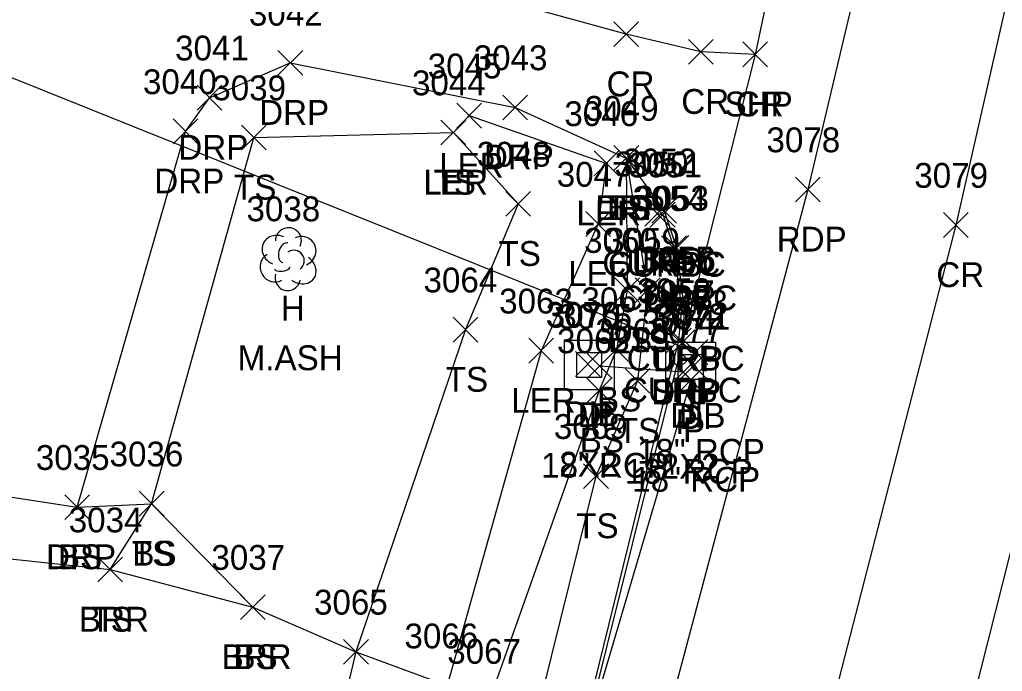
# Model space of a CAD drawing. Extents: x 1462089 to 1464015, y 730534 to 736144.
# Drawn here: x 1463059.8 to 1463139, y 733184.7 to 733237.2 of the extents above; entities that cross this region are included whole.
import ezdxf

# ---------------------------------------------------------------- set-up
doc = ezdxf.new("R2010")
doc.units = 0
for name, color, linetype in [('D_A', 7, 'Continuous'), ('D_C', 7, 'Continuous'), ('D_I', 7, 'Continuous'), ('D_TIC', 7, 'Continuous'), ('DCP', 7, 'Continuous'), ('DS', 7, 'Continuous'), ('L_A', 7, 'Continuous'), ('L_C', 7, 'Continuous'), ('L_I', 7, 'Continuous'), ('L_TIC', 7, 'Continuous'), ('LABL', 7, 'Continuous'), ('LARO', 7, 'Continuous'), ('LELB', 7, 'Continuous'), ('LTD', 7, 'Continuous'), ('P_A', 7, 'Continuous'), ('P_I', 7, 'Continuous'), ('P_TIC', 7, 'Continuous'), ('PET', 7, 'Continuous'), ('PRC', 7, 'Continuous'), ('PSP', 7, 'Continuous'), ('R_A', 7, 'Continuous'), ('R_I', 7, 'Continuous'), ('R_TIC', 7, 'Continuous'), ('RC', 7, 'Continuous'), ('RDP', 7, 'Continuous')]:
    doc.layers.add(name, color=color, linetype=linetype)

msp = doc.modelspace()

# ---------------------------------------------------------------- linework, layer by layer
at = {"layer": 'D_TIC'}
for points in [[(1463113.292, 733209.462), (1463115.292, 733211.462)], [(1463115.292, 733209.462), (1463113.292, 733211.462)], [(1463104.606, 733208.497), (1463106.606, 733210.497)], [(1463106.606, 733208.497), (1463104.606, 733210.497)], [(1463105.561, 733208.336), (1463107.561, 733210.336)], [(1463107.561, 733208.336), (1463105.561, 733210.336)], [(1463113.15, 733208.365), (1463115.15, 733210.365)], [(1463115.15, 733208.365), (1463113.15, 733210.365)], [(1463112.313, 733207.848), (1463114.313, 733209.848)], [(1463114.313, 733207.848), (1463112.313, 733209.848)], [(1463112.912, 733207.208), (1463114.912, 733209.208)], [(1463114.912, 733207.208), (1463112.912, 733209.208)]]:
    msp.add_lwpolyline(points, dxfattribs=at)
at = {"layer": 'DCP'}
for points in [[(1463030.429, 733244.12), (1463114.292, 733210.462)], [(1463113.313, 733208.848), (1463106.561, 733209.336)], [(1463113.912, 733208.208), (1463020.766, 732893.279)]]:
    msp.add_lwpolyline(points, dxfattribs=at)
at = {"layer": 'DS'}
for p, q in [((1463103.723, 733211.421), (1463107.723, 733211.421)), ((1463103.723, 733207.421), (1463103.723, 733211.421)), ((1463107.723, 733211.421), (1463107.723, 733207.421)), ((1463111.905, 733211.255), (1463115.905, 733211.255)), ((1463111.905, 733207.255), (1463111.905, 733211.255)), ((1463115.905, 733211.255), (1463115.905, 733207.255)), ((1463104.723, 733208.421), (1463104.723, 733210.421)), ((1463104.723, 733210.421), (1463106.723, 733210.421)), ((1463106.723, 733210.421), (1463106.723, 733208.421)), ((1463112.905, 733208.255), (1463112.905, 733210.255)), ((1463112.905, 733210.255), (1463114.905, 733210.255)), ((1463114.905, 733210.255), (1463114.905, 733208.255)), ((1463105.728, 733209.422), (1463105.728, 733209.422)), ((1463105.728, 733209.422), (1463105.728, 733209.422)), ((1463113.91, 733209.256), (1463113.91, 733209.256)), ((1463113.91, 733209.256), (1463113.91, 733209.256)), ((1463106.723, 733208.421), (1463104.723, 733208.421)), ((1463114.905, 733208.255), (1463112.905, 733208.255)), ((1463107.723, 733207.421), (1463103.723, 733207.421)), ((1463115.905, 733207.255), (1463111.905, 733207.255))]:
    msp.add_line(p, q, dxfattribs=at)
at = {"layer": 'L_TIC'}
for points in [[(1463095.033, 733228.515), (1463097.033, 733230.515)], [(1463097.033, 733228.515), (1463095.033, 733230.515)], [(1463093.762, 733227.152), (1463095.762, 733229.152)], [(1463095.762, 733227.152), (1463093.762, 733229.152)], [(1463093.762, 733227.152), (1463095.762, 733229.152)], [(1463095.762, 733227.152), (1463093.762, 733229.152)], [(1463077.663, 733226.75), (1463079.663, 733228.75)], [(1463079.663, 733226.75), (1463077.663, 733228.75)], [(1463107.712, 733225.095), (1463109.712, 733227.095)], [(1463109.712, 733225.095), (1463107.712, 733227.095)], [(1463107.712, 733225.095), (1463109.712, 733227.095)], [(1463109.712, 733225.095), (1463107.712, 733227.095)], [(1463106.108, 733224.669), (1463108.108, 733226.669)], [(1463108.108, 733224.669), (1463106.108, 733226.669)], [(1463098.993, 733221.403), (1463100.993, 733223.403)], [(1463100.993, 733221.403), (1463098.993, 733223.403)], [(1463105.44, 733219.787), (1463107.44, 733221.787)], [(1463107.44, 733219.787), (1463105.44, 733221.787)], [(1463107.784, 733214.454), (1463109.784, 733216.454)], [(1463109.784, 733214.454), (1463107.784, 733216.454)], [(1463109.436, 733214.453), (1463111.436, 733216.453)], [(1463111.436, 733214.453), (1463109.436, 733216.453)], [(1463094.741, 733211.266), (1463096.741, 733213.266)], [(1463096.741, 733211.266), (1463094.741, 733213.266)], [(1463100.841, 733209.568), (1463102.841, 733211.568)], [(1463102.841, 733209.568), (1463100.841, 733211.568)], [(1463106.913, 733209.669), (1463108.913, 733211.669)], [(1463108.913, 733209.669), (1463106.913, 733211.669)], [(1463108.61, 733207.142), (1463110.61, 733209.142)], [(1463110.61, 733207.142), (1463108.61, 733209.142)], [(1463105.517, 733206.368), (1463107.517, 733208.368)], [(1463107.517, 733206.368), (1463105.517, 733208.368)], [(1463105.265, 733199.459), (1463107.265, 733201.459)], [(1463107.265, 733199.459), (1463105.265, 733201.459)], [(1463069.426, 733197.242), (1463071.426, 733199.242)], [(1463071.426, 733197.242), (1463069.426, 733199.242)], [(1463069.426, 733197.242), (1463071.426, 733199.242)], [(1463071.426, 733197.242), (1463069.426, 733199.242)], [(1463063.422, 733196.962), (1463065.422, 733198.962)], [(1463065.422, 733196.962), (1463063.422, 733198.962)], [(1463066.072, 733191.93), (1463068.072, 733193.93)], [(1463068.072, 733191.93), (1463066.072, 733193.93)], [(1463066.072, 733191.93), (1463068.072, 733193.93)], [(1463068.072, 733191.93), (1463066.072, 733193.93)], [(1463077.582, 733188.909), (1463079.582, 733190.909)], [(1463079.582, 733188.909), (1463077.582, 733190.909)], [(1463077.582, 733188.909), (1463079.582, 733190.909)], [(1463079.582, 733188.909), (1463077.582, 733190.909)], [(1463085.907, 733185.301), (1463087.907, 733187.301)], [(1463087.907, 733185.301), (1463085.907, 733187.301)], [(1463085.907, 733185.301), (1463087.907, 733187.301)], [(1463087.907, 733185.301), (1463085.907, 733187.301)]]:
    msp.add_lwpolyline(points, dxfattribs=at)
at = {"layer": 'LABL'}
msp.add_lwpolyline([(1463052.447, 733194.496), (1463067.072, 733192.93), (1463078.582, 733189.909), (1463086.907, 733186.301), (1463094.259, 733183.581), (1463092.108, 733172.762), (1463083.334, 733140.42), (1463080.341, 733131.515), (1463076.284, 733126.395), (1463067.395, 733109.858), (1463045.394, 733071.47), (1463024.958, 733052.891)], dxfattribs=at)
at = {"layer": 'LARO'}
msp.add_lwpolyline([(1463094.762, 733228.152), (1463096.033, 733229.515), (1463107.108, 733225.669), (1463106.44, 733220.787), (1463101.841, 733210.568), (1463094.259, 733183.581), (1463093.234, 733172.664), (1463084.959, 733140.715), (1463082.497, 733130.849), (1463075.102, 733107.4), (1463060.706, 733062.181), (1463041.425, 733003.632), (1463027.295, 732956.249), (1463020.696, 732939.68), (1463009.719, 732922.589), (1463000.799, 732913.835)], dxfattribs=at)
at = {"layer": 'LELB'}
for points in [[(1463067.072, 733192.93), (1463070.426, 733198.242), (1463078.663, 733227.75), (1463094.762, 733228.152), (1463099.993, 733222.403), (1463095.741, 733212.266), (1463086.907, 733186.301), (1463084.26, 733175.207), (1463078.193, 733140.321), (1463061.256, 733133.548), (1463056.171, 733129.908), (1463054.782, 733128.225), (1463056.002, 733122.823), (1463058.279, 733122.507), (1463065.523, 733123.029), (1463076.284, 733126.395), (1463069.526, 733109.401), (1463055.631, 733063.213), (1463034.634, 733001.948)], [(1463108.712, 733226.095), (1463108.784, 733215.454), (1463107.913, 733210.669), (1463106.517, 733207.368), (1463097.654, 733182.341), (1463096.327, 733171.823), (1463062.968, 733061.463), (1463044.31, 733003.118), (1463029.331, 732955.277), (1463018.109, 732921.023), (1463012.519, 732895.454), (1463002.138, 732868.555), (1462989.945, 732828.368), (1462974.138, 732778.166), (1462962.051, 732738.86), (1462942.093, 732684.704)], [(1463108.712, 733226.095), (1463110.436, 733215.453), (1463109.61, 733208.142), (1463106.265, 733200.459), (1463099.076, 733171.499), (1463080.202, 733104.808), (1463066.068, 733061.121), (1463047.437, 733002.3), (1463031.887, 732954.264), (1463021.288, 732920.451), (1463016.036, 732893.813), (1463006.161, 732867.271), (1462993.391, 732826.963), (1462975.902, 732776.471), (1462964.589, 732738.298), (1462945.297, 732683.439)], [(1463064.422, 733197.962), (1463070.426, 733198.242), (1463078.582, 733189.909)]]:
    msp.add_lwpolyline(points, dxfattribs=at)
at = {"layer": 'LTD'}
msp.add_line((1463081.413, 733218.001), (1463081.413, 733218.001), dxfattribs=at)
msp.add_line((1463081.413, 733218.001), (1463081.413, 733218.001), dxfattribs=at)
msp.add_arc((1463081.46, 733219.435), 1.047, 335.52715, 180.95627, dxfattribs=at)
for centre, major_axis, ratio, start_param, end_param in [((1463080.621, 733218.667), (1.21, -0.512), 0.895232, 1.570796, 4.712389), ((1463082.455, 733218.584), (-1.141, -0.483), 0.949671, 1.570796, 4.712389), ((1463081.205, 733218.459), (-0.208, -0.792), 0.645439, 3.141593, 6.283185), ((1463080.33, 733217.292), (0.584, -1.042), 0.959034, 3.141593, 6.283185), ((1463081.913, 733217.834), (-0.5, 0.667), 0.989748, 3.141593, 6.283185), ((1463082.413, 733217.168), (-1.09, 0.792), 0.841452, 1.570796, 4.712389), ((1463080.955, 733217.251), (-0.625, -0.083), 0.423636, 0, 3.141593), ((1463081.413, 733216.501), (0.265, 1.061), 0.942809, 1.570796, 4.712389)]:
    msp.add_ellipse(centre, major_axis=major_axis, ratio=ratio, start_param=start_param, end_param=end_param, dxfattribs=at)
at = {"layer": 'P_TIC'}
for points in [[(1463107.694, 733235.073), (1463109.694, 733237.073)], [(1463109.694, 733235.073), (1463107.694, 733237.073)], [(1463113.717, 733233.656), (1463115.717, 733235.656)], [(1463115.717, 733233.656), (1463113.717, 733235.656)], [(1463118.109, 733233.451), (1463120.109, 733235.451)], [(1463120.109, 733233.451), (1463118.109, 733235.451)], [(1463118.109, 733233.451), (1463120.109, 733235.451)], [(1463120.109, 733233.451), (1463118.109, 733235.451)], [(1463122.357, 733222.563), (1463124.357, 733224.563)], [(1463124.357, 733222.563), (1463122.357, 733224.563)], [(1463134.288, 733219.7), (1463136.288, 733221.7)], [(1463136.288, 733219.7), (1463134.288, 733221.7)], [(1463112.239, 733210.25), (1463114.239, 733212.25)], [(1463114.239, 733210.25), (1463112.239, 733212.25)]]:
    msp.add_lwpolyline(points, dxfattribs=at)
at = {"layer": 'PET'}
msp.add_lwpolyline([(1463162.643, 733438.248), (1463155.292, 733389.186), (1463147.906, 733342.629), (1463141.509, 733306.47), (1463132.057, 733260.296), (1463123.357, 733223.563), (1463108.711, 733168.538), (1463089.871, 733101.559), (1463076.274, 733055.88), (1463056.848, 732997.038), (1463043.716, 732952.003), (1463030.352, 732910.945), (1463015.802, 732864.486), (1463002.528, 732823.317), (1462986.534, 732773.324), (1462974.36, 732735.003), (1462957.209, 732680.823)], dxfattribs=at)
at = {"layer": 'PRC'}
for points in [[(1463173.047, 733431.971), (1463166.537, 733387.928), (1463158.949, 733340.731), (1463152.255, 733304.548), (1463143.593, 733257.278), (1463135.288, 733220.7), (1463120.899, 733164.909), (1463101.363, 733098.435), (1463088.621, 733051.159), (1463070.001, 732996.411), (1463055.285, 732948.064), (1463043.074, 732909.007), (1463027.36, 732860.417), (1463013.906, 732819.272), (1462999.18, 732769.255), (1462985.716, 732731.928), (1462969.444, 732677.267)], [(1463184.256, 733428.992), (1463177.497, 733386.208), (1463169.424, 733335.001), (1463162.872, 733301.128), (1463154.541, 733254.523), (1463145.288, 733216.479), (1463131.667, 733162.646), (1463112.818, 733093.24), (1463099.084, 733044.738), (1463082.496, 732993.09), (1463066.926, 732944.788), (1463054.224, 732905.139), (1463038.504, 732856.129), (1463025.084, 732814.554), (1463009.903, 732766.247), (1462997.491, 732727.734), (1462980.345, 732670.554), (1462968.817, 732637.254), (1462956.141, 732592.493), (1462943.226, 732555.631), (1462933.854, 732526.131), (1462921.414, 732485.157), (1462905.691, 732440.942), (1462895.983, 732404.526)], [(1463119.109, 733234.451), (1463114.717, 733234.656), (1463108.694, 733236.073), (1463084.894, 733242.598), (1463070.656, 733244.798), (1463051.533, 733245.517)]]:
    msp.add_lwpolyline(points, dxfattribs=at)
at = {"layer": 'PSP'}
msp.add_lwpolyline([(1463155.465, 733437.103), (1463151.689, 733409.079), (1463149.004, 733391.934), (1463141.96, 733349.085), (1463135.177, 733308.49), (1463125.927, 733264.089), (1463122.72, 733251.489), (1463119.109, 733234.451), (1463113.239, 733211.25), (1463103.077, 733170.516), (1463084.783, 733103.688), (1463070.661, 733057.939), (1463052.859, 733000.448), (1463038.278, 732952.982), (1463025.309, 732912.144), (1463010.737, 732866.349), (1462997.435, 732825.46), (1462981.203, 732774.911), (1462968.734, 732736.5), (1462951.614, 732681.876)], dxfattribs=at)
at = {"layer": 'R_TIC'}
for points in [[(1463080.608, 733232.77), (1463082.608, 733234.77)], [(1463082.608, 733232.77), (1463080.608, 733234.77)], [(1463074.087, 733229.962), (1463076.087, 733231.962)], [(1463076.087, 733229.962), (1463074.087, 733231.962)], [(1463098.74, 733229.176), (1463100.74, 733231.176)], [(1463100.74, 733229.176), (1463098.74, 733231.176)], [(1463072.15, 733227.246), (1463074.15, 733229.246)], [(1463074.15, 733227.246), (1463072.15, 733229.246)], [(1463107.712, 733225.095), (1463109.712, 733227.095)], [(1463109.712, 733225.095), (1463107.712, 733227.095)], [(1463110.773, 733220.854), (1463112.773, 733222.854)], [(1463112.773, 733220.854), (1463110.773, 733222.854)], [(1463110.199, 733220.619), (1463112.199, 733222.619)], [(1463112.199, 733220.619), (1463110.199, 733222.619)], [(1463110.648, 733220.535), (1463112.648, 733222.535)], [(1463112.648, 733220.535), (1463110.648, 733222.535)], [(1463111.556, 733217.826), (1463113.556, 733219.826)], [(1463113.556, 733217.826), (1463111.556, 733219.826)], [(1463111.769, 733217.858), (1463113.769, 733219.858)], [(1463113.769, 733217.858), (1463111.769, 733219.858)], [(1463112.165, 733212.963), (1463114.165, 733214.963)], [(1463114.165, 733212.963), (1463112.165, 733214.963)], [(1463112.384, 733212.906), (1463114.384, 733214.906)], [(1463114.384, 733212.906), (1463112.384, 733214.906)], [(1463111.933, 733210.396), (1463113.933, 733212.396)], [(1463113.933, 733210.396), (1463111.933, 733212.396)], [(1463112.239, 733210.25), (1463114.239, 733212.25)], [(1463114.239, 733210.25), (1463112.239, 733212.25)], [(1463063.422, 733196.962), (1463065.422, 733198.962)], [(1463065.422, 733196.962), (1463063.422, 733198.962)]]:
    msp.add_lwpolyline(points, dxfattribs=at)
at = {"layer": 'RC'}
msp.add_lwpolyline([(1463111.199, 733221.619), (1463111.648, 733221.535), (1463112.556, 733218.826), (1463113.165, 733213.963), (1463112.933, 733211.396), (1463102.858, 733170.54), (1463084.321, 733103.793), (1463070.499, 733057.913), (1463052.685, 733000.478), (1463038.078, 732953.168), (1463025.197, 732912.251), (1463010.504, 732866.429), (1462997.215, 732825.499), (1462981.059, 732775.172), (1462968.496, 732736.533), (1462951.35, 732681.835)], dxfattribs=at)
at = {"layer": 'RDP'}
msp.add_lwpolyline([(1463053.379, 733199.64), (1463064.422, 733197.962), (1463073.15, 733228.246), (1463075.087, 733230.962), (1463081.608, 733233.77), (1463099.74, 733230.176), (1463108.712, 733226.095), (1463111.773, 733221.854), (1463112.769, 733218.858), (1463113.384, 733213.906), (1463113.239, 733211.25)], dxfattribs=at)

# ---------------------------------------------------------------- texts
at = {"layer": 'D_A'}
for s, p in [('P', (1463113.67, 733205.462)), ('DIB', (1463103.709, 733204.497)), ('DI', (1463104.783, 733204.422)), ('P', (1463105.939, 733204.336)), ('DIB', (1463112.252, 733204.365)), ('DI', (1463112.965, 733204.256)), ('P', (1463112.691, 733203.848)), ('P', (1463113.29, 733203.208))]:
    msp.add_text(s, height=2, dxfattribs=at).set_placement(p)
at = {"layer": 'D_C'}
for s, p in [('18" RCP', (1463109.576, 733201.462)), ('18" RCP', (1463101.845, 733200.336)), ('2X2', (1463103.303, 733200.422)), ('2X2', (1463111.485, 733200.256)), ('18" RCP', (1463108.596, 733199.848)), ('18" RCP', (1463109.196, 733199.208))]:
    msp.add_text(s, height=2, dxfattribs=at).set_placement(p)
at = {"layer": 'D_I'}
for s, p in [('3073', (1463110.953, 733213.462)), ('3076', (1463102.213, 733212.497)), ('3070', (1463102.303, 733212.422)), ('3075', (1463103.223, 733212.336)), ('3072', (1463110.811, 733212.365)), ('3071', (1463111.139, 733212.256)), ('3074', (1463109.974, 733211.848)), ('3077', (1463110.574, 733211.208))]:
    msp.add_text(s, height=2, dxfattribs=at).set_placement(p)
at = {"layer": 'L_A'}
for s, p in [('LER', (1463093.616, 733224.515)), ('LER', (1463092.345, 733223.152)), ('TS', (1463093.172, 733223.152)), ('TS', (1463077.073, 733222.75)), ('TS', (1463107.122, 733221.095)), ('BS', (1463107.153, 733221.095)), ('LER', (1463104.691, 733220.669)), ('TS', (1463098.403, 733217.403)), ('LER', (1463104.023, 733215.787)), ('H', (1463080.846, 733213.001)), ('BS', (1463107.225, 733210.454)), ('TS', (1463108.845, 733210.453)), ('TS', (1463094.15, 733207.266)), ('LER', (1463099.424, 733205.568)), ('BS', (1463106.354, 733205.669)), ('TS', (1463108.019, 733203.142)), ('BS', (1463104.958, 733202.368)), ('TS', (1463104.674, 733195.459)), ('TS', (1463068.835, 733193.242)), ('BS', (1463068.867, 733193.242)), ('BS', (1463062.863, 733192.962)), ('BRR', (1463064.56, 733187.93)), ('TS', (1463065.482, 733187.93)), ('BRR', (1463076.07, 733184.909)), ('BS', (1463077.023, 733184.909))]:
    msp.add_text(s, height=2, dxfattribs=at).set_placement(p)
at = {"layer": 'L_C'}
msp.add_text('M.ASH', height=2, dxfattribs=at).set_placement((1463077.366, 733209.001))
at = {"layer": 'L_I'}
for s, p in [('3045', (1463092.694, 733232.515)), ('3044', (1463091.424, 733231.152)), ('3044', (1463091.424, 733231.152)), ('3039', (1463075.317, 733230.75)), ('3049', (1463105.366, 733229.095)), ('3049', (1463105.366, 733229.095)), ('3046', (1463103.714, 733228.669)), ('3048', (1463096.655, 733225.403)), ('3047', (1463103.101, 733223.787)), ('3038', (1463078.075, 733221.001)), ('3060', (1463105.312, 733218.454)), ('3059', (1463107.089, 733218.453)), ('3064', (1463092.355, 733215.266)), ('3061', (1463105.094, 733213.669)), ('3063', (1463098.456, 733213.568)), ('3068', (1463106.224, 733211.142)), ('3062', (1463103.131, 733210.368)), ('3069', (1463102.871, 733203.459)), ('3035', (1463061.083, 733200.962)), ('3036', (1463067.032, 733201.242)), ('3036', (1463067.032, 733201.242)), ('3034', (1463063.734, 733195.93)), ('3034', (1463063.734, 733195.93)), ('3037', (1463075.244, 733192.909)), ('3037', (1463075.244, 733192.909)), ('3065', (1463083.521, 733189.301)), ('3065', (1463083.521, 733189.301)), ('3066', (1463090.818, 733186.581)), ('3066', (1463090.818, 733186.581)), ('3067', (1463094.268, 733185.341))]:
    msp.add_text(s, height=2, dxfattribs=at).set_placement(p)
at = {"layer": 'P_A'}
for s, p in [('CR', (1463107.127, 733231.073)), ('CR', (1463113.15, 733229.656)), ('SHP', (1463116.644, 733229.451)), ('CR', (1463117.542, 733229.451)), ('RDP', (1463120.845, 733218.563)), ('CR', (1463133.721, 733215.7)), ('SHP', (1463110.774, 733206.25))]:
    msp.add_text(s, height=2, dxfattribs=at).set_placement(p)
at = {"layer": 'P_I'}
for s, p in [('3078', (1463120.018, 733226.563)), ('3079', (1463131.942, 733223.7)), ('3057', (1463109.9, 733214.25))]:
    msp.add_text(s, height=2, dxfattribs=at).set_placement(p)
at = {"layer": 'R_A'}
for s, p in [('DRP', (1463079.097, 733228.77)), ('DRP', (1463072.575, 733225.962)), ('DRP', (1463097.228, 733225.176)), ('DRP', (1463070.638, 733223.246)), ('DRP', (1463106.2, 733221.095)), ('DRP', (1463109.261, 733216.854)), ('CURBC', (1463106.781, 733216.619)), ('CURBC', (1463107.231, 733216.535)), ('CURBC', (1463108.138, 733213.826)), ('DRP', (1463110.258, 733213.858)), ('CURBC', (1463108.748, 733208.963)), ('DRP', (1463110.872, 733208.906)), ('CURBC', (1463108.516, 733206.396)), ('DRP', (1463110.727, 733206.25)), ('DRP', (1463061.91, 733192.962))]:
    msp.add_text(s, height=2, dxfattribs=at).set_placement(p)
at = {"layer": 'R_I'}
for s, p in [('3042', (1463078.27, 733236.77)), ('3041', (1463072.315, 733233.962)), ('3043', (1463096.402, 733233.176)), ('3040', (1463069.725, 733231.246)), ('3049', (1463105.366, 733229.095)), ('3052', (1463108.434, 733224.854)), ('3050', (1463107.774, 733224.619)), ('3051', (1463108.876, 733224.535)), ('3054', (1463109.217, 733221.826)), ('3053', (1463109.431, 733221.858)), ('3055', (1463109.826, 733216.963)), ('3056', (1463109.99, 733216.906)), ('3058', (1463109.595, 733214.396)), ('3057', (1463109.9, 733214.25)), ('3035', (1463061.083, 733200.962))]:
    msp.add_text(s, height=2, dxfattribs=at).set_placement(p)

doc.saveas('drawing.dxf')
